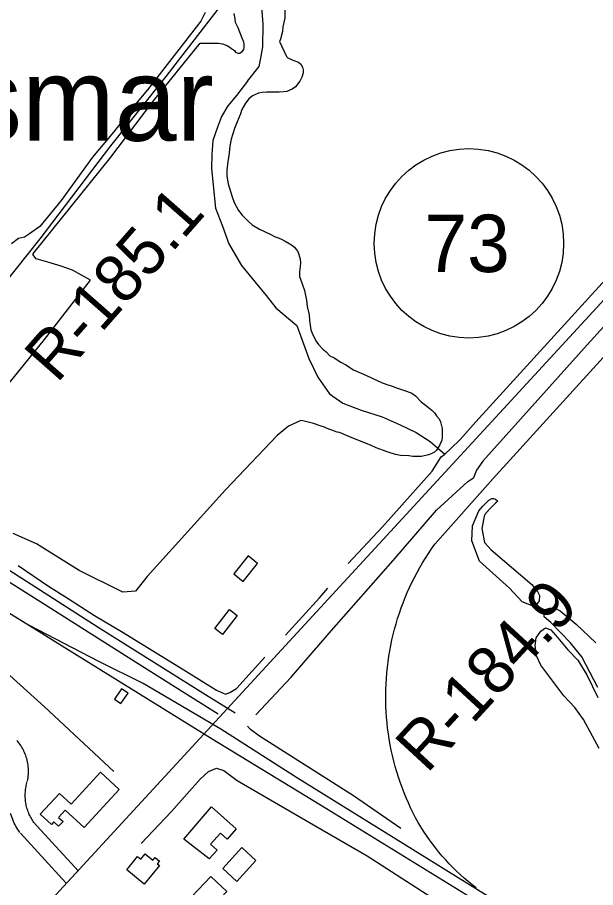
# Model space of a CAD drawing. Extents: x 3355677 to 3393573, y 612928 to 638357.
# Drawn here: x 3378644 to 3379651, y 619590 to 621106 of the extents above; entities that cross this region are included whole.
import ezdxf

# ---------------------------------------------------------------- set-up
doc = ezdxf.new("R2010")
doc.units = 0
for name, color, linetype in [('V-BLDG-OTLN', 7, 'Continuous'), ('V-RAIL-TRAK', 7, 'Continuous'), ('V-RIVR-RANG-IDEN', 7, 'Continuous'), ('V-ROAD-CNTR', 7, 'Continuous'), ('V-ROAD-IDEN', 7, 'Continuous'), ('V-SITE-VEGE', 7, 'Continuous'), ('V-TOPO-GNAM-IDEN', 7, 'Continuous'), ('V-TOPO-SHOR', 7, 'Continuous')]:
    doc.layers.add(name, color=color, linetype=linetype)

msp = doc.modelspace()

# ---------------------------------------------------------------- linework, layer by layer
at = {"layer": 'V-BLDG-OTLN'}
for points in [[(3379037.1, 620123.7), (3379062.5, 620154.6), (3379046.3, 620168), (3379020.9, 620137)], [(3378987.9, 620041.8), (3379013.4, 620074.5), (3379026.9, 620064), (3379001.4, 620031.3)], [(3378824.1, 619910.7), (3378836.8, 619928.9), (3378825.7, 619936.7), (3378813, 619918.5)], [(3378821.3, 619761.1), (3378760.2, 619695.1), (3378727.6, 619725.3), (3378716, 619712.7), (3378723.7, 619705.6), (3378716, 619697.3), (3378707.7, 619705), (3378703.3, 619700.2), (3378683.9, 619718.2), (3378717.3, 619754.3), (3378737.5, 619735.7), (3378788.8, 619791.2)], [(3378982, 619731.1), (3379025.2, 619692.5), (3379009.4, 619674.8), (3378997.8, 619685.2), (3378980.4, 619665.7), (3378991.9, 619655.4), (3378978.4, 619640.3), (3378934.1, 619674.5)], [(3378891.4, 619628.9), (3378864.8, 619596.5), (3378834.5, 619621.4), (3378853.6, 619644.5), (3378859, 619640), (3378866.6, 619649.2), (3378880.1, 619638.1), (3378884, 619642.8), (3378891.6, 619636.5), (3378887.8, 619631.9)], [(3379035.1, 619660.2), (3379059.7, 619637.7), (3379026.4, 619601.2), (3379001.8, 619623.8)], [(3378981.1, 619609.7), (3379008.7, 619583.6), (3378975.7, 619548.6), (3378948, 619574.7)]]:
    msp.add_lwpolyline(points, close=True, dxfattribs=at)
at = {"layer": 'V-RAIL-TRAK'}
for points in [[(3379327.3, 620113.2), (3379331.4, 620122), (3379335.7, 620130.6), (3379340.2, 620139.2), (3379344.9, 620147.7), (3379349.8, 620156), (3379354.8, 620164.3), (3379360, 620172.4), (3379365.4, 620180.5), (3379371, 620188.4), (3379472.9, 620302.7), (3379780.5, 620641.6), (3380027.4, 620915.1), (3380112.3, 621007.3)], [(3377182.2, 620993.4), (3377353.7, 620888.7), (3377604.8, 620721.6), (3377642.2, 620691.7), (3377674.9, 620665.6), (3377744.1, 620613.5), (3377811.5, 620572.6), (3377991.7, 620461.6), (3378232.1, 620313.2), (3378292.2, 620276.1), (3378488.1, 620155.8), (3378665.1, 620046.7), (3378731.2, 620005.9), (3378983.3, 619849.4), (3379182.3, 619728.3), (3379673.2, 619426.4), (3380133.5, 619143), (3380241.3, 619076.3), (3380379, 618992.5), (3380707.8, 618789.8), (3380866.5, 618692), (3380965.9, 618630.7), (3381281.4, 618436.6), (3381392.5, 618368.6)], [(3378232.1, 620313.2), (3378299, 620262.6), (3378347.9, 620223), (3378410.9, 620166.9), (3378492.9, 620089), (3378619, 619970.6), (3378691.5, 619905.2), (3378812.1, 619792.3)], [(3379443.1, 619589.7), (3379436, 619595.3), (3379429.1, 619601), (3379422.2, 619606.9), (3379415.5, 619612.9), (3379409, 619619.1), (3379402.5, 619625.4), (3379396.3, 619631.9), (3379390.1, 619638.5), (3379384.2, 619645.3), (3379378.4, 619652.1), (3379372.7, 619659.2), (3379367.2, 619666.3), (3379361.9, 619673.6), (3379356.7, 619681), (3379351.7, 619688.5), (3379346.9, 619696.1), (3379342.2, 619703.8), (3379337.8, 619711.6), (3379333.4, 619720.2), (3379329.1, 619729), (3379325.1, 619737.7), (3379321.3, 619746.6), (3379317.6, 619755.6), (3379314.1, 619764.6), (3379310.9, 619773.7), (3379307.8, 619782.9), (3379304.9, 619792.1), (3379302.2, 619801.4), (3379299.7, 619810.8), (3379297.5, 619820.2), (3379295.4, 619829.6), (3379293.5, 619839.1), (3379291.8, 619848.7), (3379290.3, 619858.2), (3379289, 619867.8), (3379288, 619877.4), (3379287.1, 619887.1), (3379286.4, 619896.7), (3379286, 619906.4), (3379285.7, 619916), (3379285.7, 619925.7), (3379285.8, 619935.4), (3379286.2, 619945.1), (3379286.8, 619954.7), (3379287.5, 619964.4), (3379288.5, 619974), (3379289.7, 619983.6), (3379291.1, 619993.2), (3379292.7, 620002.7), (3379294.5, 620012.2), (3379296.5, 620021.7), (3379298.7, 620031.1), (3379301.1, 620040.5), (3379303.7, 620049.8), (3379306.4, 620059.1), (3379309.4, 620068.3), (3379312.6, 620077.4), (3379316, 620086.5), (3379319.6, 620095.5), (3379323.3, 620104.4), (3379327.3, 620113.2)], [(3381423.6, 618368.7), (3381143.5, 618541.8), (3380949.3, 618660.3), (3380857.2, 618716.5), (3380555, 618903.6), (3380228.5, 619104.6), (3379900.5, 619305.7), (3379549.6, 619522.3), (3379457.7, 619579.1), (3379131.8, 619780.8), (3378998.6, 619866.5), (3378863.3, 619945.6), (3378786.2, 619984.4), (3378665.1, 620046.7)]]:
    msp.add_lwpolyline(points, dxfattribs=at)
at = {"layer": 'V-ROAD-CNTR'}
for points in [[(3378500.5, 619349.8), (3379694.1, 620644.7)], [(3379023.6, 619894.4), (3378971.8, 619926.1), (3378785.1, 620043.5), (3378590, 620168.4), (3378392.8, 620296.8), (3378385.3, 620301.8), (3378378, 620307), (3378370.9, 620312.3), (3378363.9, 620317.9), (3378357, 620323.6), (3378350.2, 620329.5), (3378343.6, 620335.5), (3378337.2, 620341.7), (3378330.9, 620348.1), (3378324.7, 620354.6), (3378318.7, 620361.3), (3378312.9, 620368.1), (3378307.3, 620375), (3378301.8, 620382.1), (3378296.5, 620389.3), (3378291.3, 620396.7), (3378286.4, 620404.1), (3378281.6, 620411.7), (3378277.1, 620419.4)], [(3378661.8, 619776.2), (3378662.3, 619778.7), (3378662.7, 619781.5), (3378663.1, 619784.3), (3378663.3, 619787.1), (3378663.5, 619789.9), (3378663.5, 619792.7), (3378663.5, 619795.5), (3378663.4, 619798.4), (3378663.1, 619801.2), (3378662.8, 619804), (3378662.4, 619806.7), (3378661.8, 619809.5), (3378661.2, 619812.3), (3378660.5, 619815), (3378659.7, 619817.7), (3378658.8, 619820.3), (3378657.8, 619823), (3378656.7, 619825.6), (3378655.5, 619828.1), (3378654.2, 619830.6), (3378652.9, 619833.1), (3378651.4, 619835.5), (3378649.9, 619837.9), (3378648.3, 619840.2), (3378646.6, 619842.4), (3378644.8, 619844.6), (3378643, 619846.8)], [(3378673, 619703.6), (3378671.6, 619705.6), (3378670.3, 619707.6), (3378669.1, 619709.6), (3378667.9, 619711.6), (3378666.8, 619713.7), (3378665.8, 619715.8), (3378664.8, 619717.9), (3378663.9, 619720.1), (3378663, 619722.2), (3378662.2, 619724.4), (3378661.5, 619726.6), (3378660.8, 619728.9), (3378660.2, 619731.1), (3378659.7, 619733.4), (3378659.2, 619735.7), (3378658.8, 619738), (3378658.5, 619740.3), (3378658.2, 619742.6), (3378658, 619745), (3378657.9, 619747.3), (3378657.8, 619749.6), (3378657.8, 619752), (3378657.9, 619754.3), (3378658, 619756.7), (3378658.2, 619759), (3378658.5, 619761.3), (3378658.8, 619763.6), (3378659.2, 619765.9), (3378659.7, 619768.2), (3378660.2, 619770.5), (3378660.8, 619772.8), (3378661.4, 619774.9)], [(3378648.4, 619686.5), (3378646.7, 619688.9), (3378644.9, 619691.6), (3378643.2, 619694.3), (3378641.6, 619697.1), (3378640.1, 619699.9), (3378638.7, 619702.8), (3378637.4, 619705.7), (3378636.1, 619708.7), (3378634.9, 619711.6), (3378632, 619719.6)], [(3378750.5, 619619.1), (3378671.7, 619705.1)], [(3378728.3, 619598.8), (3378649.6, 619684.9)]]:
    msp.add_lwpolyline(points, dxfattribs=at)
at = {"layer": 'V-ROAD-IDEN'}
msp.add_circle((3379430.6, 620712.5), 165, dxfattribs=at)
at = {"layer": 'V-SITE-VEGE'}
for points in [[(3379109.7, 621181.4), (3379110, 621104.5), (3379106.7, 621089.7), (3379105.6, 621081.5), (3379102.4, 621068.3), (3379100.7, 621064.4), (3379112.8, 621037.8), (3379115, 621035.6), (3379123.8, 621031.7), (3379133.7, 621027.9), (3379137.6, 621024.6), (3379140.9, 621019.2), (3379142, 621014.8), (3379142, 621009.8), (3379139.8, 621002.1), (3379136, 620995), (3379128.4, 620985.1), (3379122.9, 620981.2), (3379113.6, 620977.3), (3379107.5, 620976.2), (3379099.8, 620975.7), (3379077.9, 620975.6), (3379070.7, 620975), (3379064.1, 620973.9), (3379053.7, 620969.5), (3379047.2, 620964), (3379041.7, 620956.8), (3379035.1, 620945.8), (3379033, 620938.1), (3379027, 620924.4), (3379022, 620912.3), (3379016.6, 620894.1), (3379014.4, 620882), (3379012.3, 620865), (3379010.7, 620855.1), (3379009.1, 620839.7), (3379009.1, 620829.3)], [(3378534.4, 620352.1), (3378691.3, 620545.2), (3378771.3, 620648.4), (3378740.1, 620665.7), (3378720.4, 620672.5), (3378697.1, 620679.6), (3378676.8, 620685.4), (3378670.8, 620693.1), (3378672.5, 620696.1), (3378805.2, 620860.4), (3378881, 620960.6), (3378962.4, 621061.2), (3378994.2, 621061.3), (3379001.3, 621060.3), (3379010.7, 621056.5), (3379016.8, 621052.1), (3379022.3, 621048.2), (3379023.9, 621045.5), (3379028.9, 621043.9), (3379031.6, 621043.9), (3379033.8, 621045.5), (3379036.5, 621047.2), (3379038.7, 621049.9), (3379039.3, 621053.8), (3379039.2, 621060.4), (3379038.7, 621063.1), (3379035.4, 621069.7), (3379028.7, 621087.8), (3379024.3, 621097.1), (3379023.7, 621103.7), (3379021.5, 621113.1)], [(3378971, 621114.5), (3378963.9, 621099.7), (3378870.9, 620980), (3378852.6, 620958.4), (3378811.3, 620906.4), (3378774.7, 620862.8), (3378720.4, 620786.9), (3378683.2, 620742), (3378665.4, 620728.8), (3378656.5, 620723.4), (3378645.8, 620721), (3378633.9, 620711.4)], [(3379009.1, 620829.3), (3379011.4, 620816.1), (3379018, 620793.6), (3379021.9, 620783.8), (3379029.1, 620769.5), (3379035.7, 620761.8), (3379046.1, 620750.9), (3379052.8, 620744.9), (3379066, 620737.2), (3379074.8, 620733.4), (3379085.8, 620727.9), (3379091.8, 620724.7), (3379102.8, 620720.3), (3379110.5, 620716.5), (3379121.5, 620709.9), (3379127, 620706.1), (3379129.8, 620701.7), (3379132.5, 620698.4), (3379136.4, 620685.8), (3379137, 620678.1), (3379136.5, 620672.1), (3379135.4, 620662.7), (3379135.4, 620655), (3379140.4, 620641.9), (3379144.3, 620630.4), (3379147.6, 620613.3), (3379148.7, 620602.4), (3379152.1, 620588.1), (3379152.7, 620578.2), (3379155.5, 620561.7), (3379157.7, 620556.3), (3379163.8, 620542.5), (3379168.7, 620536.5), (3379176.4, 620528.3), (3379181.9, 620523.4), (3379188.5, 620516.8), (3379195.7, 620513), (3379207.3, 620505.3), (3379216.1, 620501), (3379229.8, 620492.2), (3379252.4, 620482.4), (3379278.2, 620470.4), (3379287.6, 620466.6), (3379296.9, 620463.9), (3379304.6, 620460.6), (3379315, 620457.3), (3379321.6, 620455.1), (3379331, 620451.3), (3379337.6, 620447), (3379347.5, 620436.6), (3379355.2, 620430.5), (3379365.7, 620421.8), (3379370.6, 620417.4), (3379373.9, 620411.9), (3379378.9, 620407), (3379381.1, 620401.5), (3379383.9, 620390), (3379383.9, 620374.1), (3379383.4, 620369.7), (3379381.8, 620365.8), (3379380.1, 620361.4), (3379374.1, 620352.1), (3379370.8, 620348.8), (3379364.8, 620346), (3379360.4, 620344.3), (3379347.8, 620341), (3379333, 620341), (3379325.8, 620342.6), (3379311.5, 620343.1), (3379302.7, 620344.7), (3379290.1, 620348.5), (3379281.9, 620351.8), (3379269.2, 620356.1), (3379259.3, 620361), (3379225.2, 620374.1), (3379204.9, 620382.9), (3379201, 620383.4), (3379191.7, 620387.2), (3379186.7, 620388.8), (3379182.3, 620390.5), (3379179, 620392.1), (3379171.3, 620394.8), (3379159.8, 620398.6), (3379152.7, 620400.3), (3379141.1, 620403.5), (3379137.8, 620404.1), (3379116.6, 620393.8), (3379096.4, 620377.6), (3379006.8, 620283.4), (3378869.9, 620132.2), (3378849.7, 620106.4), (3378827.7, 620105.1), (3378751.7, 620142.8), (3378677.4, 620188.9), (3378636.7, 620207.1)], [(3379657.7, 619832.6), (3379645.6, 619854), (3379629.9, 619883.1), (3379614.9, 619903.9), (3379595.7, 619924.1), (3379555.9, 619977.6), (3379548.1, 619994.2), (3379546.2, 620012.1), (3379547.9, 620025.3), (3379555.6, 620036.7), (3379563.9, 620042.7), (3379573.5, 620039.2), (3379585.5, 620025.5), (3379602.9, 620004.7), (3379620.3, 619986.3), (3379636, 619960.8), (3379655.3, 619921.5)]]:
    msp.add_lwpolyline(points, dxfattribs=at)
at = {"layer": 'V-TOPO-SHOR'}
for points in [[(3378903.5, 621003.1), (3378968.5, 621087.5), (3379017.5, 621152), (3379025.1, 621156.8), (3379066.1, 621157.8)], [(3379045.2, 620995), (3379065, 621020.6), (3379067.8, 621031.9), (3379071.5, 621054.6), (3379072.3, 621094.3), (3379069.4, 621132.1)], [(3378374, 620327.1), (3378421.3, 620384.5), (3378479.2, 620460.5), (3378597.4, 620612.5), (3378683.7, 620720.2), (3378807.1, 620882.3), (3378903.5, 621003.1)], [(3379045.2, 620995), (3379025.7, 620969.9), (3379010.9, 620952), (3378999.7, 620933.4), (3378992.7, 620914.9), (3378984.5, 620891.7), (3378982.9, 620867.2), (3378982.4, 620842.8), (3378989.4, 620773.8), (3379001.5, 620742.3), (3379012.4, 620711.4), (3379034.6, 620674), (3379058, 620645), (3379077.2, 620621.9), (3379094, 620600), (3379131.1, 620569.2), (3379140.2, 620543.7), (3379151.7, 620512.2), (3379167.4, 620479.5), (3379187.8, 620450.5), (3379211.1, 620434), (3379242.8, 620422.2), (3379279.2, 620410.5), (3379310.8, 620396.4), (3379338.9, 620382.9), (3379362.8, 620367.6), (3379388.5, 620345.1)], [(3380062.1, 621004.7), (3379949.8, 620881.4), (3379796, 620711.4), (3379636.3, 620535.9), (3379454.7, 620333), (3379443.5, 620317.5), (3379438.8, 620304.3)], [(3379983, 620994.1), (3379876.5, 620876.8), (3379728.1, 620715.1), (3379549.4, 620518.7), (3379442.4, 620401.4), (3379415.2, 620370.9), (3379399.2, 620355.3), (3379388.5, 620345.1)], [(3379220, 620154.8), (3379280.3, 620218.8), (3379366.7, 620315.8), (3379382, 620340.9), (3379388.5, 620345.1)], [(3378994.1, 619892.6), (3378950.5, 619919.7), (3378860.8, 619976.3), (3378691.1, 620083.7), (3378541, 620178.1), (3378432.2, 620251.8), (3378354.5, 620303.2)], [(3379059.6, 619891.2), (3379121.1, 619957.1), (3379191.5, 620037.9), (3379298.5, 620160), (3379374.2, 620248), (3379428.7, 620297.7), (3379438.8, 620304.3)], [(3379539.9, 620118), (3379550.1, 620106.1), (3379553.7, 620099), (3379553.2, 620090.1), (3379548.5, 620083.5), (3379542.5, 620080.5), (3379523.4, 620088.1), (3379501.3, 620111.8), (3379449.2, 620159.1), (3379435.9, 620194.2), (3379436.9, 620220.4), (3379448.1, 620246.6), (3379454.6, 620255), (3379465.2, 620265.2), (3379470.6, 620268.2), (3379473.5, 620268.2), (3379477.1, 620267), (3379480.7, 620263.5), (3379477.1, 620259.9), (3379466.5, 620249.7), (3379457.6, 620239.5), (3379453, 620215.7), (3379457.9, 620191.3), (3379469.3, 620178.9), (3379539.9, 620118)], [(3378645.4, 620151.3), (3378698.6, 620115.3), (3378727.9, 620097), (3378778.7, 620064), (3378828.3, 620034.5), (3378938.9, 619966.7), (3378990.9, 619934.3), (3379006.4, 619927.2), (3379014.1, 619930.2), (3379026, 619937.4), (3379053.2, 619967.4), (3379075.1, 619991.9)], [(3379111.2, 620030.2), (3379170.3, 620094.9), (3379185.1, 620111.7)], [(3379655.3, 619938.8), (3379627, 619992.3), (3379607.2, 620017.2), (3379573.1, 620052.1), (3379561.7, 620062.1), (3379561.1, 620069.3), (3379565.8, 620075.3), (3379571.1, 620077.1), (3379580.1, 620077.1), (3379589.6, 620072.4), (3379617.1, 620049.4), (3379651.9, 620016.8)], [(3379312, 619693.3), (3379229.5, 619749.9), (3379065.8, 619854.3), (3379050.2, 619865.5), (3379044.8, 619871.5)], [(3378859.9, 619667.4), (3378912, 619722.5), (3378962.3, 619779.3), (3378977.1, 619792.5), (3378990.7, 619798.6), (3379003.8, 619794.5), (3379027.2, 619776.7), (3379164, 619697.2), (3379253.6, 619645.9), (3379356.4, 619579.3), (3379468.8, 619512.1), (3379541.1, 619466.1)]]:
    msp.add_lwpolyline(points, dxfattribs=at)

# ---------------------------------------------------------------- texts
at = {"layer": 'V-RIVR-RANG-IDEN'}
for s, rotation, p in [('R-185.1', 48.7028, (3378712.9, 620467.3)), ('R-184.9', 47.3301, (3379357.4, 619787.5))]:
    msp.add_text(s, height=83, rotation=rotation, dxfattribs=at).set_placement(p)
at = {"layer": 'V-ROAD-IDEN'}
msp.add_text('73', height=100, rotation=359.9879, dxfattribs=at).set_placement((3379353, 620662.5))
at = {"layer": 'V-TOPO-GNAM-IDEN'}
msp.add_text('Geismar', height=145, rotation=359.9881, dxfattribs=at).set_placement((3378253.4, 620891.3))

doc.saveas('drawing.dxf')
